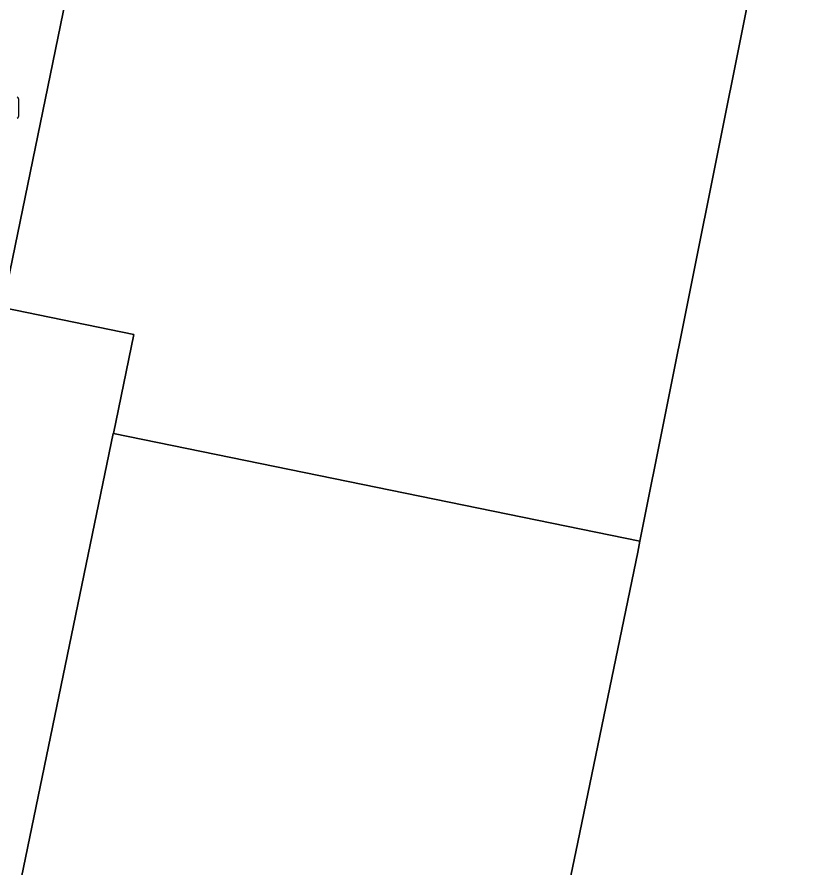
# Model space of a CAD drawing. Extents: x 157692 to 159674, y 381452 to 383291.
# Drawn here: x 158417.21 to 158454.89, y 382811.54 to 382852.33 of the extents above; entities that cross this region are included whole.
import ezdxf

# ---------------------------------------------------------------- set-up
doc = ezdxf.new("R2010")
doc.units = 0
for name, color, linetype in [('IMGEO_Brandkraan', 7, 'Continuous'), ('IMGEO_Erf', 7, 'Continuous'), ('IMGEO_Pand', 7, 'Continuous')]:
    doc.layers.add(name, color=color, linetype=linetype)

msp = doc.modelspace()

# ---------------------------------------------------------------- linework, layer by layer
at = {"layer": 'IMGEO_Brandkraan'}
msp.add_line((158417.288, 382848.408), (158417.288, 382847.556), dxfattribs=at)
msp.add_lwpolyline([(158417.288, 382848.408), (158417.288, 382847.556)], dxfattribs=at)
for centre, start, end in [((158417.212, 382848.406), 1.552, 88.448), ((158417.212, 382848.406), 1.552, 88.448), ((158417.212, 382847.558), 271.552, 358.448), ((158417.212, 382847.558), 271.552, 358.448)]:
    msp.add_arc(centre, 0.0765, start, end, dxfattribs=at)
at = {"layer": 'IMGEO_Erf'}
msp.add_lwpolyline([(158431.694, 382768.411), (158409.536, 382772.994), (158412.409, 382786.885), (158421.817, 382832.37), (158421.846, 382832.364), (158422.818, 382837.106), (158416.523, 382838.395), (158423.158, 382870.781)], dxfattribs=at)
at = {"layer": 'IMGEO_Pand'}
for points in [[(158454.493, 382864.273), (158454.538, 382864.499), (158423.158, 382870.781), (158416.523, 382838.395), (158422.818, 382837.106), (158421.846, 382832.364), (158447.07, 382827.197)], [(158479.048, 382859.194), (158454.493, 382864.273), (158447.07, 382827.197), (158446.966, 382826.677), (158443.993, 382812.305), (158442.344, 382804.331), (158442.309, 382804.162), (158437.726, 382782.008), (158433.265, 382760.44), (158431.105, 382750), (158429.797, 382743.677), (158441.575, 382741.24), (158454.071, 382738.655), (158454.115, 382738.868), (158455.085, 382743.552), (158456.421, 382750)], [(158443.993, 382812.305), (158446.966, 382826.677), (158447.07, 382827.197), (158421.846, 382832.364), (158421.817, 382832.37), (158412.409, 382786.885), (158437.726, 382782.008), (158442.309, 382804.162), (158442.344, 382804.331)]]:
    msp.add_lwpolyline(points, close=True, dxfattribs=at)

doc.saveas('drawing.dxf')
